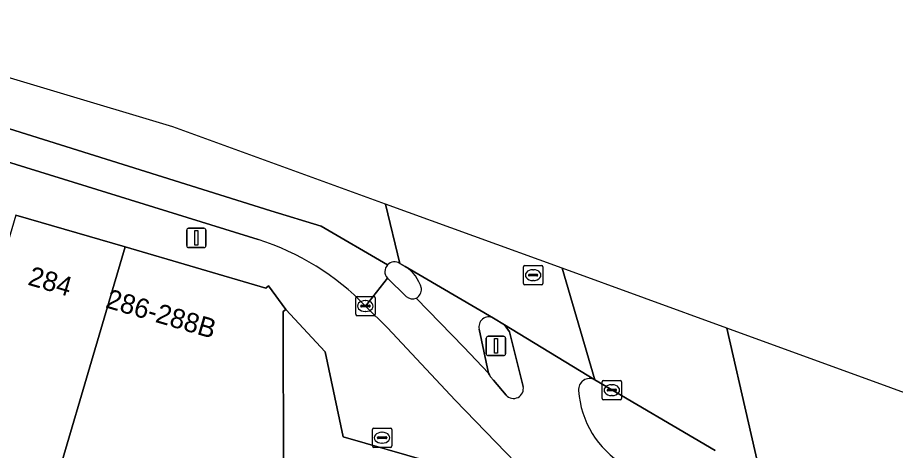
# Model space of a CAD drawing. Extents: x 162172 to 163187, y 382874 to 383685.
# Drawn here: x 163072.98 to 163118.22, y 383621.33 to 383643.66 of the extents above; entities that cross this region are included whole.
import ezdxf

# ---------------------------------------------------------------- set-up
doc = ezdxf.new("R2010")
doc.units = 0
for name, color, linetype in [('IMGEO_Erf', 7, 'Continuous'), ('IMGEO_Fietspad_gesloten', 7, 'Continuous'), ('IMGEO_Kolk', 7, 'Continuous'), ('IMGEO_Lichtmast', 7, 'Continuous'), ('IMGEO_Pand', 7, 'Continuous'), ('IMGEO_Pand_nummerreeks', 7, 'Continuous'), ('IMGEO_Rijbaan_lokaal_gesloten', 7, 'Continuous'), ('IMGEO_Rijbaan_regionaal_gesloten', 7, 'Continuous'), ('IMGEO_Rioolput', 7, 'Continuous'), ('IMGEO_Verkeerseiland_open', 7, 'Continuous'), ('IMGEO_Verkeersregelinstallatiepaal', 7, 'Continuous'), ('IMGEO_Voetpad_open', 7, 'Continuous')]:
    doc.layers.add(name, color=color, linetype=linetype)

msp = doc.modelspace()

# ---------------------------------------------------------------- linework, layer by layer
at = {"layer": 'IMGEO_Erf'}
msp.add_lwpolyline([(163104.359, 383583.027), (163100.61, 383600.771), (163098.815, 383609.053), (163099.253, 383609.974), (163099.596, 383612.146), (163099.301, 383614.325), (163098.385, 383616.355), (163096.868, 383617.887), (163094.172, 383620.756), (163089.77, 383622.029), (163088.843, 383626.428), (163086.803, 383628.6), (163086.674, 383628.504), (163086.694, 383620.048), (163086.699, 383617.852), (163089.164, 383618.405), (163089.314, 383618.439), (163089.384, 383618.697), (163094.519, 383617.229), (163094.766, 383615.894), (163093.906, 383615.462), (163095.082, 383610.017), (163096.078, 383609.989), (163101.528, 383584.998)], dxfattribs=at)
at = {"layer": 'IMGEO_Fietspad_gesloten'}
for points in [[(163093.006, 383629.266), (163092.042, 383630.218), (163090.911, 383628.782), (163092.052, 383627.661), (163095.531, 383623.925), (163100.246, 383619.065)], [(163098.156, 383624.185), (163097.513, 383624.952), (163097.361, 383625.137), (163097.306, 383625.226), (163097.253, 383625.316), (163095.987, 383626.652), (163093.532, 383629.179)], [(163102.73, 383624.982), (163098.081, 383627.811), (163098.337, 383627.447), (163099.038, 383624.64)]]:
    msp.add_lwpolyline(points, dxfattribs=at)
for centre, radius, start, end in [((163093.354, 383629.735), 0.584, 233.4273, 287.7893), ((163102.468, 383624.468), 0.577, 62.9583, 184.8945), ((163098.537, 383624.529), 0.513, 222.1161, 12.4599), ((163106.729, 383624.748), 4.848, 183.8862, 239.0999)]:
    msp.add_arc(centre, radius, start, end, dxfattribs=at)
at = {"layer": 'IMGEO_Kolk'}
for p, q in [((163090.409, 383628.355), (163090.409, 383629.207)), ((163090.484, 383629.281), (163091.336, 383629.281)), ((163091.41, 383629.207), (163091.41, 383628.355)), ((163090.668, 383628.775), (163090.668, 383628.787)), ((163090.711, 383628.824), (163091.109, 383628.824)), ((163090.897, 383629.061), (163090.922, 383629.061)), ((163091.152, 383628.787), (163091.152, 383628.775)), ((163091.106, 383628.738), (163090.708, 383628.738)), ((163090.92, 383628.501), (163090.895, 383628.501)), ((163091.336, 383628.281), (163090.484, 383628.281)), ((163103.107, 383624.019), (163103.107, 383624.871)), ((163103.182, 383624.945), (163104.034, 383624.945)), ((163103.595, 383624.725), (163103.62, 383624.725)), ((163104.108, 383624.871), (163104.108, 383624.019)), ((163103.366, 383624.439), (163103.366, 383624.451)), ((163103.804, 383624.402), (163103.406, 383624.402)), ((163103.409, 383624.488), (163103.807, 383624.488)), ((163103.85, 383624.451), (163103.85, 383624.439)), ((163104.034, 383623.945), (163103.182, 383623.945)), ((163103.618, 383624.165), (163103.593, 383624.165)), ((163091.268, 383621.565), (163091.268, 383622.417)), ((163091.343, 383622.491), (163092.195, 383622.491)), ((163092.269, 383622.417), (163092.269, 383621.565)), ((163091.527, 383621.985), (163091.527, 383621.997)), ((163091.57, 383622.034), (163091.968, 383622.034)), ((163091.756, 383622.271), (163091.781, 383622.271)), ((163092.011, 383621.997), (163092.011, 383621.985)), ((163091.965, 383621.948), (163091.567, 383621.948)), ((163091.779, 383621.711), (163091.754, 383621.711)), ((163092.195, 383621.491), (163091.343, 383621.491))]:
    msp.add_line(p, q, dxfattribs=at)
for points in [[(163090.409, 383628.355), (163090.409, 383629.207)], [(163090.484, 383629.281), (163091.336, 383629.281)], [(163091.41, 383629.207), (163091.41, 383628.355)], [(163091.336, 383628.281), (163090.484, 383628.281)], [(163103.107, 383624.019), (163103.107, 383624.871)], [(163103.182, 383624.945), (163104.034, 383624.945)], [(163104.108, 383624.871), (163104.108, 383624.019)], [(163104.034, 383623.945), (163103.182, 383623.945)], [(163091.268, 383621.565), (163091.268, 383622.417)], [(163091.343, 383622.491), (163092.195, 383622.491)], [(163092.269, 383622.417), (163092.269, 383621.565)], [(163092.195, 383621.491), (163091.343, 383621.491)]]:
    msp.add_lwpolyline(points, dxfattribs=at)
for centre, radius, start, end in [((163090.486, 383629.205), 0.0765, 91.552, 178.448), ((163090.486, 383629.205), 0.0765, 91.552, 178.448), ((163091.334, 383629.205), 0.0765, 1.552, 88.448), ((163091.334, 383629.205), 0.0765, 1.552, 88.448), ((163090.708, 383628.784), 0.0403, 85.8775, 175.7526), ((163090.705, 383628.774), 0.0366, 178.938, 274.7102), ((163091.109, 383628.781), 0.043, 264.8664, 352.4533), ((163091.113, 383628.786), 0.0386, 1.7309, 96.639), ((163090.486, 383628.357), 0.0765, 181.552, 268.448), ((163090.486, 383628.357), 0.0765, 181.552, 268.448), ((163091.334, 383628.357), 0.0765, 271.552, 358.448), ((163091.334, 383628.357), 0.0765, 271.552, 358.448), ((163103.184, 383624.869), 0.0765, 91.552, 178.448), ((163103.184, 383624.869), 0.0765, 91.552, 178.448), ((163104.032, 383624.869), 0.0765, 1.552, 88.448), ((163104.032, 383624.869), 0.0765, 1.552, 88.448), ((163103.406, 383624.448), 0.0403, 85.8775, 175.7526), ((163103.403, 383624.438), 0.0366, 178.938, 274.7102), ((163103.807, 383624.445), 0.043, 264.8664, 352.4533), ((163103.811, 383624.45), 0.0386, 1.7309, 96.639), ((163103.184, 383624.021), 0.0765, 181.552, 268.448), ((163103.184, 383624.021), 0.0765, 181.552, 268.448), ((163104.032, 383624.021), 0.0765, 271.552, 358.448), ((163104.032, 383624.021), 0.0765, 271.552, 358.448), ((163091.345, 383622.415), 0.0765, 91.552, 178.448), ((163091.345, 383622.415), 0.0765, 91.552, 178.448), ((163092.193, 383622.415), 0.0765, 1.552, 88.448), ((163092.193, 383622.415), 0.0765, 1.552, 88.448), ((163091.567, 383621.994), 0.0403, 85.8775, 175.7526), ((163091.564, 383621.984), 0.0366, 178.938, 274.7102), ((163091.968, 383621.991), 0.043, 264.8664, 352.4533), ((163091.972, 383621.996), 0.0386, 1.7309, 96.639), ((163091.345, 383621.567), 0.0765, 181.552, 268.448), ((163091.345, 383621.567), 0.0765, 181.552, 268.448), ((163092.193, 383621.567), 0.0765, 271.552, 358.448), ((163092.193, 383621.567), 0.0765, 271.552, 358.448)]:
    msp.add_arc(centre, radius, start, end, dxfattribs=at)
for centre, major_axis, ratio, start_param, end_param in [((163090.896, 383628.781), (-0.387, 0.002), 0.722429, 4.712389, 7.853982), ((163090.921, 383628.781), (-0.39, 0.002), 0.717154, 1.570796, 4.712389), ((163103.594, 383624.445), (-0.387, 0.002), 0.722429, 4.712389, 7.853982), ((163103.619, 383624.445), (-0.39, 0.002), 0.717154, 1.570796, 4.712389), ((163091.755, 383621.991), (-0.387, 0.002), 0.722429, 4.712389, 7.853982), ((163091.78, 383621.991), (-0.39, 0.002), 0.717154, 1.570796, 4.712389)]:
    msp.add_ellipse(centre, major_axis=major_axis, ratio=ratio, start_param=start_param, end_param=end_param, dxfattribs=at)
at = {"layer": 'IMGEO_Lichtmast'}
for p, q in [((163081.699, 383631.895), (163081.699, 383632.695)), ((163081.699, 383632.695), (163081.699, 383631.895)), ((163081.799, 383632.795), (163082.589, 383632.795)), ((163082.589, 383632.795), (163081.799, 383632.795)), ((163082.689, 383632.695), (163082.689, 383631.895)), ((163082.689, 383631.895), (163082.689, 383632.695)), ((163082.589, 383631.795), (163081.799, 383631.795)), ((163081.799, 383631.795), (163082.589, 383631.795))]:
    msp.add_line(p, q, dxfattribs=at)
msp.add_lwpolyline([(163082.119, 383632.67), (163082.269, 383632.67), (163082.269, 383631.92), (163082.119, 383631.92), (163082.119, 383632.67)], dxfattribs=at)
for centre, start, end in [((163081.799, 383632.695), 90, 180), ((163081.799, 383632.695), 90, 180), ((163082.589, 383632.695), 0, 90), ((163082.589, 383632.695), 360, 90), ((163081.799, 383631.895), 180, 270), ((163081.799, 383631.895), 180, 270), ((163082.589, 383631.895), 270, 0), ((163082.589, 383631.895), 270, 0)]:
    msp.add_arc(centre, 0.1, start, end, dxfattribs=at)
at = {"layer": 'IMGEO_Pand'}
for points in [[(163078.521, 383631.829), (163072.891, 383633.475), (163067.804, 383616.152), (163073.46, 383614.612)], [(163078.521, 383631.829), (163073.46, 383614.612), (163073.077, 383613.297), (163077.833, 383611.91), (163080.259, 383616.407), (163086.699, 383617.852), (163086.694, 383620.048), (163086.674, 383628.504), (163086.803, 383628.6), (163085.916, 383629.819), (163085.77, 383629.71)]]:
    msp.add_lwpolyline(points, close=True, dxfattribs=at)
at = {"layer": 'IMGEO_Rijbaan_lokaal_gesloten'}
for points in [[(162873.508, 383679.63), (162885.463, 383682.743), (162894.18, 383683.491), (162901.777, 383683.615), (162914.105, 383683.366), (162924.192, 383682.619), (162934.684, 383681.123), (162939.851, 383679.939), (162950.499, 383677.261), (162960.99, 383674.022), (162983.032, 383667.294), (162989.757, 383665.301), (163013.044, 383658.698), (163024.002, 383654.96), (163028.485, 383653.341), (163043.429, 383647.484), (163052.022, 383644.369), (163086.034, 383633.689), (163088.633, 383632.908), (163092.051, 383630.905)], [(163092.68, 383630.983), (163091.947, 383634.04), (163080.983, 383638.029), (163038.383, 383650.814), (162992.987, 383666.731), (162992.987, 383666.731), (162990.285, 383667.148)], [(163092.051, 383630.905), (163088.633, 383632.908), (163086.034, 383633.689), (163052.022, 383644.369), (163043.429, 383647.484), (163028.485, 383653.341)], [(163051.493, 383642.727), (163068.742, 383637.378), (163085.385, 383632.207)], [(163109.536, 383627.64), (163101.051, 383630.727), (163102.73, 383624.982), (163108.937, 383621.334)], [(163090.911, 383628.782), (163092.042, 383630.218)], [(163111.866, 383617.063), (163111.761, 383617.881), (163109.536, 383627.64)]]:
    msp.add_lwpolyline(points, dxfattribs=at)
msp.add_lwpolyline([(163101.051, 383630.727), (163091.947, 383634.04), (163092.68, 383630.983), (163092.956, 383630.825), (163097.503, 383628.158), (163098.081, 383627.811), (163102.73, 383624.982)], close=True, dxfattribs=at)
for centre, radius, start, end in [((163081.444, 383619.678), 13.134, 43.8796, 72.5393), ((163092.414, 383630.554), 0.505, 58.1993, 135.9386), ((163092.414, 383630.557), 0.503, 136.1951, 222.3038)]:
    msp.add_arc(centre, radius, start, end, dxfattribs=at)
at = {"layer": 'IMGEO_Rijbaan_regionaal_gesloten'}
for points in [[(163109.536, 383627.64), (163111.761, 383617.881), (163111.866, 383617.063), (163113.019, 383611.798), (163113.04, 383611.696), (163113.83, 383607.829), (163118.747, 383603.254), (163118.759, 383603.243), (163122.955, 383599.339), (163122.042, 383603.602)], [(163123.315, 383608.712), (163123.63, 383607.447), (163124.633, 383602.804), (163125.628, 383598.235), (163129.891, 383594.832), (163132.69, 383592.598), (163131.535, 383597.936), (163128.888, 383610.179), (163126.442, 383621.489), (163109.536, 383627.64)]]:
    msp.add_lwpolyline(points, dxfattribs=at)
at = {"layer": 'IMGEO_Rioolput'}
for p, q in [((163099.053, 383629.95), (163099.053, 383630.802)), ((163099.128, 383630.876), (163099.98, 383630.876)), ((163099.541, 383630.656), (163099.566, 383630.656)), ((163100.054, 383630.802), (163100.054, 383629.95)), ((163099.312, 383630.37), (163099.312, 383630.382)), ((163099.75, 383630.333), (163099.352, 383630.333)), ((163099.355, 383630.419), (163099.753, 383630.419)), ((163099.796, 383630.382), (163099.796, 383630.37)), ((163099.98, 383629.876), (163099.128, 383629.876)), ((163099.564, 383630.096), (163099.539, 383630.096))]:
    msp.add_line(p, q, dxfattribs=at)
for points in [[(163099.053, 383629.95), (163099.053, 383630.802)], [(163099.128, 383630.876), (163099.98, 383630.876)], [(163100.054, 383630.802), (163100.054, 383629.95)], [(163099.98, 383629.876), (163099.128, 383629.876)]]:
    msp.add_lwpolyline(points, dxfattribs=at)
for centre, radius, start, end in [((163099.13, 383630.8), 0.0765, 91.552, 178.448), ((163099.13, 383630.8), 0.0765, 91.552, 178.448), ((163099.978, 383630.8), 0.0765, 1.552, 88.448), ((163099.978, 383630.8), 0.0765, 1.552, 88.448), ((163099.352, 383630.379), 0.0403, 85.8775, 175.7526), ((163099.349, 383630.369), 0.0366, 178.938, 274.7102), ((163099.753, 383630.376), 0.043, 264.8664, 352.4533), ((163099.757, 383630.381), 0.0386, 1.7309, 96.639), ((163099.13, 383629.952), 0.0765, 181.552, 268.448), ((163099.13, 383629.952), 0.0765, 181.552, 268.448), ((163099.978, 383629.952), 0.0765, 271.552, 358.448), ((163099.978, 383629.952), 0.0765, 271.552, 358.448)]:
    msp.add_arc(centre, radius, start, end, dxfattribs=at)
for centre, major_axis, ratio, start_param, end_param in [((163099.54, 383630.376), (-0.387, 0.002), 0.722429, 4.712389, 7.853982), ((163099.565, 383630.376), (-0.39, 0.002), 0.717154, 1.570796, 4.712389)]:
    msp.add_ellipse(centre, major_axis=major_axis, ratio=ratio, start_param=start_param, end_param=end_param, dxfattribs=at)
at = {"layer": 'IMGEO_Verkeerseiland_open'}
for points in [[(163092.956, 383630.825), (163092.68, 383630.983)], [(163092.042, 383630.218), (163093.006, 383629.266)], [(163099.038, 383624.64), (163098.337, 383627.447), (163098.081, 383627.811), (163097.503, 383628.158)], [(163096.776, 383627.581), (163097.253, 383625.316), (163097.306, 383625.226), (163097.361, 383625.137), (163097.513, 383624.952), (163098.156, 383624.185)], [(163108.937, 383621.334), (163102.73, 383624.982)]]:
    msp.add_lwpolyline(points, dxfattribs=at)
for centre, radius, start, end in [((163092.414, 383630.554), 0.505, 58.1993, 135.9386), ((163092.414, 383630.557), 0.503, 136.1951, 222.3038), ((163091.934, 383629.197), 1.923, 14.6551, 57.8874), ((163093.223, 383629.66), 0.571, 302.7252, 2.3403), ((163093.354, 383629.735), 0.584, 233.4273, 287.7893), ((163097.261, 383627.717), 0.503, 61.2583, 195.6178), ((163102.468, 383624.468), 0.577, 62.9583, 184.8945), ((163098.537, 383624.529), 0.513, 222.1161, 12.4599), ((163106.729, 383624.748), 4.848, 183.8862, 239.0999)]:
    msp.add_arc(centre, radius, start, end, dxfattribs=at)
at = {"layer": 'IMGEO_Verkeersregelinstallatiepaal'}
for p, q in [((163097.138, 383626.325), (163097.138, 383627.125)), ((163097.138, 383627.125), (163097.138, 383626.325)), ((163097.238, 383627.225), (163098.028, 383627.225)), ((163098.028, 383627.225), (163097.238, 383627.225)), ((163098.128, 383627.125), (163098.128, 383626.325)), ((163098.128, 383626.325), (163098.128, 383627.125)), ((163098.028, 383626.225), (163097.238, 383626.225)), ((163097.238, 383626.225), (163098.028, 383626.225))]:
    msp.add_line(p, q, dxfattribs=at)
msp.add_lwpolyline([(163097.558, 383627.1), (163097.708, 383627.1), (163097.708, 383626.35), (163097.558, 383626.35), (163097.558, 383627.1)], dxfattribs=at)
for centre, start, end in [((163097.238, 383627.125), 90, 180), ((163097.238, 383627.125), 90, 180), ((163098.028, 383627.125), 0, 90), ((163098.028, 383627.125), 360, 90), ((163097.238, 383626.325), 180, 270), ((163097.238, 383626.325), 180, 270), ((163098.028, 383626.325), 270, 0), ((163098.028, 383626.325), 270, 0)]:
    msp.add_arc(centre, 0.1, start, end, dxfattribs=at)
at = {"layer": 'IMGEO_Voetpad_open'}
for points in [[(163085.385, 383632.207), (163068.742, 383637.378), (163051.493, 383642.727)], [(163072.891, 383633.475), (163078.521, 383631.829), (163085.77, 383629.71), (163085.916, 383629.819), (163086.803, 383628.6), (163088.843, 383626.428), (163089.77, 383622.029), (163094.172, 383620.756), (163096.868, 383617.887), (163098.385, 383616.355), (163099.301, 383614.325), (163099.596, 383612.146), (163099.253, 383609.974), (163098.815, 383609.053), (163100.61, 383600.771), (163106.894, 383602.127), (163105.478, 383608.652), (163105.269, 383609.614)], [(163097.503, 383628.158), (163092.956, 383630.825)], [(163100.246, 383619.065), (163095.531, 383623.925), (163092.052, 383627.661), (163090.911, 383628.782)], [(163093.532, 383629.179), (163095.987, 383626.652), (163097.253, 383625.316), (163096.776, 383627.581)]]:
    msp.add_lwpolyline(points, dxfattribs=at)
for centre, radius, start, end in [((163081.444, 383619.678), 13.134, 43.8796, 72.5393), ((163091.934, 383629.197), 1.923, 14.6551, 57.8874), ((163093.223, 383629.66), 0.571, 302.7252, 2.3403), ((163097.261, 383627.717), 0.503, 61.2583, 195.6178)]:
    msp.add_arc(centre, radius, start, end, dxfattribs=at)

# ---------------------------------------------------------------- texts
at = {"layer": 'IMGEO_Pand_nummerreeks'}
for s, rotation, p in [('284', 343.7006, (163073.463, 383629.891)), ('286-288B', 343.7055, (163077.47, 383628.719))]:
    msp.add_text(s, height=1, rotation=rotation, dxfattribs=at).set_placement(p)

doc.saveas('drawing.dxf')
